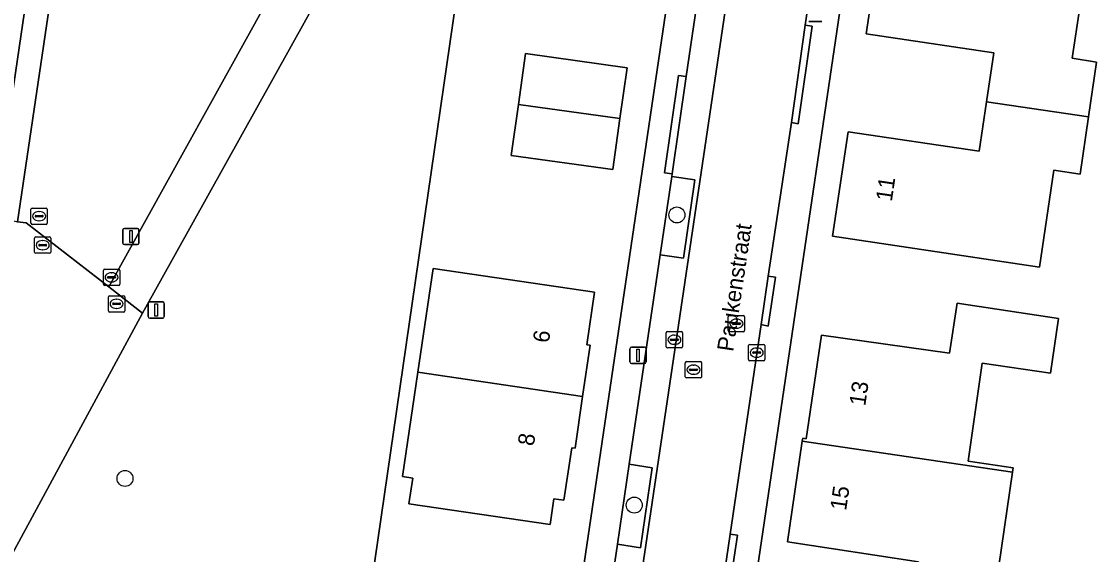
# Model space of a CAD drawing. Extents: x 164148 to 165261, y 382513 to 383432.
# Drawn here: x 164365.5 to 164431.3, y 383118.2 to 383150.8 of the extents above; entities that cross this region are included whole.
import ezdxf

# ---------------------------------------------------------------- set-up
doc = ezdxf.new("R2010")
doc.units = 0
for name, color, linetype in [('IMGEO_Boom', 7, 'Continuous'), ('IMGEO_Erf', 7, 'Continuous'), ('IMGEO_Groenvoorziening', 7, 'Continuous'), ('IMGEO_Kolk', 7, 'Continuous'), ('IMGEO_Lichtmast', 7, 'Continuous'), ('IMGEO_Openbare_ruimte_label', 7, 'Continuous'), ('IMGEO_Pand', 7, 'Continuous'), ('IMGEO_Pand_nummerreeks', 7, 'Continuous'), ('IMGEO_Parkeervlak_open', 7, 'Continuous'), ('IMGEO_Rijbaan_lokaal_open', 7, 'Continuous'), ('IMGEO_Rioolput', 7, 'Continuous'), ('IMGEO_Verkeersbordpaal', 7, 'Continuous'), ('IMGEO_Voetgangersgebied_open', 7, 'Continuous'), ('IMGEO_Voetpad_gesloten', 7, 'Continuous'), ('IMGEO_Voetpad_open', 7, 'Continuous')]:
    doc.layers.add(name, color=color, linetype=linetype)

msp = doc.modelspace()

# ---------------------------------------------------------------- linework, layer by layer
at = {"layer": 'IMGEO_Boom'}
for centre in [(164405.627, 383138.946), (164371.831, 383122.81), (164403.016, 383121.176)]:
    msp.add_circle(centre, 0.489, dxfattribs=at)
at = {"layer": 'IMGEO_Erf'}
for points in [[(164408.851, 383199.365), (164399.172, 383200.803), (164378.916, 383061.2), (164379.681, 383061.088), (164380.615, 383067.448), (164390.499, 383065.99), (164389.565, 383059.634), (164395.869, 383058.657), (164395.922, 383059.034), (164391.378, 383059.698), (164394.192, 383078.726), (164411.436, 383195.306)], [(164421.949, 383194.288), (164421.942, 383194.231), (164406.275, 383088.345)], [(164430.763, 383154.776), (164429.833, 383148.555), (164431.323, 383148.314), (164430.831, 383144.954), (164430.319, 383141.455), (164428.717, 383141.696), (164427.824, 383135.745), (164415.164, 383137.645), (164416.11, 383144.039), (164424.129, 383142.851), (164424.58, 383145.88), (164425.026, 383148.885), (164417.222, 383150.046), (164418.17, 383156.433)], [(164420.429, 383117.702), (164412.393, 383118.921), (164413.308, 383125.101), (164413.334, 383125.274), (164413.551, 383125.241), (164414.492, 383131.596), (164422.325, 383130.48), (164422.785, 383133.545), (164429.002, 383132.608), (164428.514, 383129.259), (164424.328, 383129.868), (164423.455, 383123.872), (164426.216, 383123.469), (164426.176, 383123.197), (164425.335, 383117.433)]]:
    msp.add_lwpolyline(points, dxfattribs=at)
for points in [[(164402.574, 383147.966), (164402.14, 383144.849), (164401.706, 383141.732), (164395.486, 383142.598), (164395.92, 383145.715), (164396.354, 383148.831)], [(164400.588, 383134.222), (164400.118, 383130.998), (164400.316, 383130.969), (164399.857, 383127.83), (164399.393, 383124.656), (164399.195, 383124.677), (164398.714, 383121.478), (164398.096, 383121.561), (164397.858, 383119.986), (164389.212, 383121.247), (164389.447, 383122.822), (164388.822, 383122.926), (164389.769, 383129.322), (164390.71, 383135.675)]]:
    msp.add_lwpolyline(points, close=True, dxfattribs=at)
at = {"layer": 'IMGEO_Groenvoorziening'}
for points in [[(164384.016, 383152.889), (164372.909, 383132.94), (164364.381, 383117.193), (164365.844, 383107.485), (164374.414, 383051.19), (164377.4, 383050.755), (164378.916, 383061.2), (164399.172, 383200.803), (164390.354, 383202.053), (164390.119, 383199.218), (164386.886, 383161.611)], [(164384.448, 383163.279), (164387.555, 383199.769), (164379.873, 383201.408), (164375.939, 383202.254), (164374.265, 383199.529), (164365.254, 383138.523), (164365.771, 383138.455), (164370.838, 383134.54), (164381.633, 383154.033)]]:
    msp.add_lwpolyline(points, dxfattribs=at)
for points in [[(164405.311, 383141.304), (164404.604, 383136.506), (164406.023, 383136.298), (164406.735, 383141.095)], [(164402.713, 383123.677), (164401.991, 383118.78), (164403.391, 383118.568), (164404.118, 383123.464)]]:
    msp.add_lwpolyline(points, close=True, dxfattribs=at)
at = {"layer": 'IMGEO_Kolk'}
for p, q in [((164404.975, 383130.88), (164404.975, 383131.732)), ((164405.05, 383131.806), (164405.902, 383131.806)), ((164405.234, 383131.3), (164405.234, 383131.312)), ((164405.277, 383131.349), (164405.675, 383131.349)), ((164405.463, 383131.586), (164405.488, 383131.586)), ((164405.718, 383131.312), (164405.718, 383131.3)), ((164405.976, 383131.732), (164405.976, 383130.88)), ((164405.902, 383130.806), (164405.05, 383130.806)), ((164405.672, 383131.263), (164405.274, 383131.263)), ((164405.486, 383131.026), (164405.461, 383131.026)), ((164410.014, 383130.092), (164410.014, 383130.944)), ((164410.089, 383131.018), (164410.941, 383131.018)), ((164410.502, 383130.798), (164410.527, 383130.798)), ((164411.015, 383130.944), (164411.015, 383130.092)), ((164410.941, 383130.018), (164410.089, 383130.018)), ((164410.273, 383130.512), (164410.273, 383130.524)), ((164410.711, 383130.475), (164410.313, 383130.475)), ((164410.316, 383130.561), (164410.714, 383130.561)), ((164410.525, 383130.238), (164410.5, 383130.238)), ((164410.757, 383130.524), (164410.757, 383130.512))]:
    msp.add_line(p, q, dxfattribs=at)
for points in [[(164404.975, 383130.88), (164404.975, 383131.732)], [(164405.05, 383131.806), (164405.902, 383131.806)], [(164405.976, 383131.732), (164405.976, 383130.88)], [(164405.902, 383130.806), (164405.05, 383130.806)], [(164410.014, 383130.092), (164410.014, 383130.944)], [(164410.089, 383131.018), (164410.941, 383131.018)], [(164411.015, 383130.944), (164411.015, 383130.092)], [(164410.941, 383130.018), (164410.089, 383130.018)]]:
    msp.add_lwpolyline(points, dxfattribs=at)
for centre, radius, start, end in [((164405.052, 383131.73), 0.0765, 91.55205, 178.44795), ((164405.052, 383131.73), 0.0765, 91.55205, 178.44795), ((164405.274, 383131.309), 0.0403, 85.87752, 175.75265), ((164405.271, 383131.299), 0.0366, 178.93798, 274.71019), ((164405.675, 383131.306), 0.043, 264.86636, 352.45326), ((164405.679, 383131.311), 0.0386, 1.73085, 96.63898), ((164405.9, 383131.73), 0.0765, 1.55205, 88.44795), ((164405.9, 383131.73), 0.0765, 1.55205, 88.44795), ((164405.052, 383130.882), 0.0765, 181.55205, 268.44795), ((164405.052, 383130.882), 0.0765, 181.55205, 268.44795), ((164405.9, 383130.882), 0.0765, 271.55205, 358.44795), ((164405.9, 383130.882), 0.0765, 271.55205, 358.44795), ((164410.091, 383130.942), 0.0765, 91.55205, 178.44795), ((164410.091, 383130.942), 0.0765, 91.55205, 178.44795), ((164410.939, 383130.942), 0.0765, 1.55205, 88.44795), ((164410.939, 383130.942), 0.0765, 1.55205, 88.44795), ((164410.091, 383130.094), 0.0765, 181.55205, 268.44795), ((164410.091, 383130.094), 0.0765, 181.55205, 268.44795), ((164410.313, 383130.521), 0.0403, 85.87752, 175.75265), ((164410.31, 383130.511), 0.0366, 178.93798, 274.71019), ((164410.714, 383130.518), 0.043, 264.86636, 352.45326), ((164410.718, 383130.523), 0.0386, 1.73085, 96.63898), ((164410.939, 383130.094), 0.0765, 271.55205, 358.44795), ((164410.939, 383130.094), 0.0765, 271.55205, 358.44795)]:
    msp.add_arc(centre, radius, start, end, dxfattribs=at)
for centre, major_axis, ratio, start_param, end_param in [((164405.462, 383131.306), (-0.387, 0.002), 0.722429, 4.712389, 7.853982), ((164405.487, 383131.306), (-0.39, 0.002), 0.717154, 1.570796, 4.712389), ((164410.501, 383130.518), (-0.387, 0.002), 0.722429, 4.712389, 7.853982), ((164410.526, 383130.518), (-0.39, 0.002), 0.717154, 1.570796, 4.712389)]:
    msp.add_ellipse(centre, major_axis=major_axis, ratio=ratio, start_param=start_param, end_param=end_param, dxfattribs=at)
at = {"layer": 'IMGEO_Lichtmast'}
for p, q in [((164414.505, 383150.794), (164413.715, 383150.794)), ((164413.715, 383150.794), (164414.505, 383150.794)), ((164371.698, 383137.228), (164371.698, 383138.028)), ((164371.698, 383138.028), (164371.698, 383137.228)), ((164371.798, 383138.128), (164372.588, 383138.128)), ((164372.588, 383138.128), (164371.798, 383138.128)), ((164372.688, 383138.028), (164372.688, 383137.228)), ((164372.688, 383137.228), (164372.688, 383138.028)), ((164372.588, 383137.128), (164371.798, 383137.128)), ((164371.798, 383137.128), (164372.588, 383137.128)), ((164402.749, 383129.95), (164402.749, 383130.75)), ((164402.749, 383130.75), (164402.749, 383129.95)), ((164402.849, 383130.85), (164403.639, 383130.85)), ((164403.639, 383130.85), (164402.849, 383130.85)), ((164403.739, 383130.75), (164403.739, 383129.95)), ((164403.739, 383129.95), (164403.739, 383130.75)), ((164403.639, 383129.85), (164402.849, 383129.85)), ((164402.849, 383129.85), (164403.639, 383129.85))]:
    msp.add_line(p, q, dxfattribs=at)
for points in [[(164372.118, 383138.003), (164372.268, 383138.003), (164372.268, 383137.253), (164372.118, 383137.253), (164372.118, 383138.003)], [(164403.169, 383130.725), (164403.319, 383130.725), (164403.319, 383129.975), (164403.169, 383129.975), (164403.169, 383130.725)]]:
    msp.add_lwpolyline(points, dxfattribs=at)
for centre, start, end in [((164371.798, 383138.028), 90, 180), ((164371.798, 383138.028), 90, 180), ((164372.588, 383138.028), 0, 90), ((164372.588, 383138.028), 360, 90), ((164371.798, 383137.228), 180, 270), ((164371.798, 383137.228), 180, 270), ((164372.588, 383137.228), 270, 0), ((164372.588, 383137.228), 270, 0), ((164402.849, 383130.75), 90, 180), ((164402.849, 383130.75), 90, 180), ((164403.639, 383130.75), 0, 90), ((164403.639, 383130.75), 360, 90), ((164402.849, 383129.95), 180, 270), ((164402.849, 383129.95), 180, 270), ((164403.639, 383129.95), 270, 0), ((164403.639, 383129.95), 270, 0)]:
    msp.add_arc(centre, 0.1, start, end, dxfattribs=at)
at = {"layer": 'IMGEO_Pand'}
for points in [[(164340.882, 383168.875), (164339.66, 383133.434), (164362.903, 383132.651), (164363.809, 383138.894), (164372.787, 383199.801), (164367.702, 383200.611), (164318.248, 383207.917), (164304.421, 383208.388), (164303.415, 383178.836)], [(164430.831, 383144.954), (164431.323, 383148.314), (164429.833, 383148.555), (164430.763, 383154.776), (164417.978, 383156.668), (164417.943, 383156.43), (164418.17, 383156.433), (164417.222, 383150.046), (164425.026, 383148.885), (164424.58, 383145.88)], [(164395.92, 383145.715), (164402.14, 383144.849), (164402.574, 383147.966), (164396.354, 383148.831)], [(164430.831, 383144.954), (164424.58, 383145.88), (164424.129, 383142.851), (164416.11, 383144.039), (164415.164, 383137.645), (164427.824, 383135.745), (164428.717, 383141.696), (164430.319, 383141.455)], [(164395.92, 383145.715), (164395.486, 383142.598), (164401.706, 383141.732), (164402.14, 383144.849)], [(164389.769, 383129.322), (164399.857, 383127.83), (164400.316, 383130.969), (164400.118, 383130.998), (164400.588, 383134.222), (164390.71, 383135.675)], [(164413.308, 383125.101), (164426.176, 383123.197), (164426.216, 383123.469), (164423.455, 383123.872), (164424.328, 383129.868), (164428.514, 383129.259), (164429.002, 383132.608), (164422.785, 383133.545), (164422.325, 383130.48), (164414.492, 383131.596), (164413.551, 383125.241), (164413.334, 383125.274)], [(164389.769, 383129.322), (164388.822, 383122.926), (164389.447, 383122.822), (164389.212, 383121.247), (164397.858, 383119.986), (164398.096, 383121.561), (164398.714, 383121.478), (164399.195, 383124.677), (164399.393, 383124.656), (164399.857, 383127.83)], [(164419.99, 383114.716), (164426.229, 383113.792), (164426.73, 383117.23), (164425.335, 383117.433), (164426.176, 383123.197), (164413.308, 383125.101), (164412.393, 383118.921), (164420.429, 383117.702)]]:
    msp.add_lwpolyline(points, close=True, dxfattribs=at)
at = {"layer": 'IMGEO_Parkeervlak_open'}
for points in [[(164399.188, 383088.217), (164414.335, 383190.242)], [(164413.685, 383189.067), (164412.493, 383188.025), (164412.18, 383187.671), (164411.21, 383181.432), (164410.356, 383175.46), (164409.418, 383169.155), (164410.869, 383168.941), (164410.223, 383164.589), (164409.231, 383157.907), (164408.467, 383152.763), (164407.013, 383152.977), (164406.188, 383147.43), (164405.335, 383141.471), (164405.311, 383141.304), (164406.735, 383141.095), (164406.023, 383136.298), (164404.604, 383136.506), (164402.713, 383123.677), (164404.118, 383123.464), (164403.391, 383118.568), (164401.991, 383118.78), (164401.179, 383113.271)]]:
    msp.add_lwpolyline(points, dxfattribs=at)
at = {"layer": 'IMGEO_Rijbaan_lokaal_open'}
msp.add_lwpolyline([(164404.475, 383089.481), (164405.205, 383094.591), (164406.114, 383100.579), (164408.006, 383113.427), (164408.896, 383119.401), (164410.784, 383132.238), (164411.214, 383135.198), (164412.649, 383144.607), (164413.486, 383150.562), (164415.388, 383163.375), (164416.258, 383169.346), (164418.196, 383182.231), (164419.071, 383188.196), (164419.776, 383193.144), (164414.808, 383193.935), (164414.335, 383190.242), (164399.188, 383088.217), (164399.165, 383087.878)], dxfattribs=at)
at = {"layer": 'IMGEO_Rioolput'}
for p, q in [((164366.073, 383138.445), (164366.073, 383139.297)), ((164366.148, 383139.371), (164367, 383139.371)), ((164367.074, 383139.297), (164367.074, 383138.445)), ((164366.332, 383138.865), (164366.332, 383138.877)), ((164366.77, 383138.828), (164366.372, 383138.828)), ((164366.375, 383138.914), (164366.773, 383138.914)), ((164366.584, 383138.591), (164366.559, 383138.591)), ((164366.561, 383139.151), (164366.586, 383139.151)), ((164366.816, 383138.877), (164366.816, 383138.865)), ((164367, 383138.371), (164366.148, 383138.371)), ((164366.289, 383136.672), (164366.289, 383137.524)), ((164366.364, 383137.598), (164367.216, 383137.598)), ((164366.777, 383137.378), (164366.802, 383137.378)), ((164367.29, 383137.524), (164367.29, 383136.672)), ((164367.216, 383136.598), (164366.364, 383136.598)), ((164366.548, 383137.092), (164366.548, 383137.104)), ((164366.986, 383137.055), (164366.588, 383137.055)), ((164366.591, 383137.141), (164366.989, 383137.141)), ((164366.8, 383136.818), (164366.775, 383136.818)), ((164367.032, 383137.104), (164367.032, 383137.092)), ((164370.507, 383134.701), (164370.507, 383135.553)), ((164370.582, 383135.627), (164371.434, 383135.627)), ((164370.995, 383135.407), (164371.02, 383135.407)), ((164371.508, 383135.553), (164371.508, 383134.701)), ((164371.434, 383134.627), (164370.582, 383134.627)), ((164370.766, 383135.121), (164370.766, 383135.133)), ((164371.204, 383135.084), (164370.806, 383135.084)), ((164370.809, 383135.17), (164371.207, 383135.17)), ((164371.018, 383134.847), (164370.993, 383134.847)), ((164371.25, 383135.133), (164371.25, 383135.121)), ((164370.816, 383133.077), (164370.816, 383133.929)), ((164370.891, 383134.003), (164371.743, 383134.003)), ((164371.817, 383133.929), (164371.817, 383133.077)), ((164371.075, 383133.497), (164371.075, 383133.509)), ((164371.513, 383133.46), (164371.115, 383133.46)), ((164371.118, 383133.546), (164371.516, 383133.546)), ((164371.304, 383133.783), (164371.329, 383133.783)), ((164371.559, 383133.509), (164371.559, 383133.497)), ((164371.743, 383133.003), (164370.891, 383133.003)), ((164371.327, 383133.223), (164371.302, 383133.223)), ((164408.774, 383131.863), (164408.774, 383132.715)), ((164408.849, 383132.789), (164409.701, 383132.789)), ((164409.775, 383132.715), (164409.775, 383131.863)), ((164409.033, 383132.283), (164409.033, 383132.295)), ((164409.471, 383132.246), (164409.073, 383132.246)), ((164409.076, 383132.332), (164409.474, 383132.332)), ((164409.285, 383132.009), (164409.26, 383132.009)), ((164409.262, 383132.569), (164409.287, 383132.569)), ((164409.517, 383132.295), (164409.517, 383132.283)), ((164409.701, 383131.789), (164408.849, 383131.789)), ((164406.218, 383129.97), (164407.07, 383129.97)), ((164406.143, 383129.044), (164406.143, 383129.896)), ((164406.402, 383129.464), (164406.402, 383129.476)), ((164406.84, 383129.427), (164406.442, 383129.427)), ((164406.445, 383129.513), (164406.843, 383129.513)), ((164406.631, 383129.75), (164406.656, 383129.75)), ((164406.886, 383129.476), (164406.886, 383129.464)), ((164407.144, 383129.896), (164407.144, 383129.044)), ((164407.07, 383128.97), (164406.218, 383128.97)), ((164406.654, 383129.19), (164406.629, 383129.19))]:
    msp.add_line(p, q, dxfattribs=at)
for points in [[(164366.073, 383138.445), (164366.073, 383139.297)], [(164366.148, 383139.371), (164367, 383139.371)], [(164367.074, 383139.297), (164367.074, 383138.445)], [(164367, 383138.371), (164366.148, 383138.371)], [(164366.289, 383136.672), (164366.289, 383137.524)], [(164366.364, 383137.598), (164367.216, 383137.598)], [(164367.29, 383137.524), (164367.29, 383136.672)], [(164367.216, 383136.598), (164366.364, 383136.598)], [(164370.507, 383134.701), (164370.507, 383135.553)], [(164370.582, 383135.627), (164371.434, 383135.627)], [(164371.508, 383135.553), (164371.508, 383134.701)], [(164371.434, 383134.627), (164370.582, 383134.627)], [(164370.816, 383133.077), (164370.816, 383133.929)], [(164370.891, 383134.003), (164371.743, 383134.003)], [(164371.817, 383133.929), (164371.817, 383133.077)], [(164371.743, 383133.003), (164370.891, 383133.003)], [(164408.774, 383131.863), (164408.774, 383132.715)], [(164408.849, 383132.789), (164409.701, 383132.789)], [(164409.775, 383132.715), (164409.775, 383131.863)], [(164409.701, 383131.789), (164408.849, 383131.789)], [(164406.218, 383129.97), (164407.07, 383129.97)], [(164406.143, 383129.044), (164406.143, 383129.896)], [(164407.144, 383129.896), (164407.144, 383129.044)], [(164407.07, 383128.97), (164406.218, 383128.97)]]:
    msp.add_lwpolyline(points, dxfattribs=at)
for centre, radius, start, end in [((164366.15, 383139.295), 0.0765, 91.55205, 178.44795), ((164366.15, 383139.295), 0.0765, 91.55205, 178.44795), ((164366.998, 383139.295), 0.0765, 1.55205, 88.44795), ((164366.998, 383139.295), 0.0765, 1.55205, 88.44795), ((164366.372, 383138.874), 0.0403, 85.87752, 175.75265), ((164366.369, 383138.864), 0.0366, 178.93798, 274.71019), ((164366.773, 383138.871), 0.043, 264.86636, 352.45326), ((164366.777, 383138.876), 0.0386, 1.73085, 96.63898), ((164366.15, 383138.447), 0.0765, 181.55205, 268.44795), ((164366.15, 383138.447), 0.0765, 181.55205, 268.44795), ((164366.998, 383138.447), 0.0765, 271.55205, 358.44795), ((164366.998, 383138.447), 0.0765, 271.55205, 358.44795), ((164366.366, 383137.522), 0.0765, 91.55205, 178.44795), ((164366.366, 383137.522), 0.0765, 91.55205, 178.44795), ((164367.214, 383137.522), 0.0765, 1.55205, 88.44795), ((164367.214, 383137.522), 0.0765, 1.55205, 88.44795), ((164366.366, 383136.674), 0.0765, 181.55205, 268.44795), ((164366.366, 383136.674), 0.0765, 181.55205, 268.44795), ((164366.588, 383137.101), 0.0403, 85.87752, 175.75265), ((164366.585, 383137.091), 0.0366, 178.93798, 274.71019), ((164366.989, 383137.098), 0.043, 264.86636, 352.45326), ((164366.993, 383137.103), 0.0386, 1.73085, 96.63898), ((164367.214, 383136.674), 0.0765, 271.55205, 358.44795), ((164367.214, 383136.674), 0.0765, 271.55205, 358.44795), ((164370.584, 383135.551), 0.0765, 91.55205, 178.44795), ((164370.584, 383135.551), 0.0765, 91.55205, 178.44795), ((164371.432, 383135.551), 0.0765, 1.55205, 88.44795), ((164371.432, 383135.551), 0.0765, 1.55205, 88.44795), ((164370.584, 383134.703), 0.0765, 181.55205, 268.44795), ((164370.584, 383134.703), 0.0765, 181.55205, 268.44795), ((164370.806, 383135.13), 0.0403, 85.87752, 175.75265), ((164370.803, 383135.12), 0.0366, 178.93798, 274.71019), ((164371.207, 383135.127), 0.043, 264.86636, 352.45326), ((164371.211, 383135.132), 0.0386, 1.73085, 96.63898), ((164371.432, 383134.703), 0.0765, 271.55205, 358.44795), ((164371.432, 383134.703), 0.0765, 271.55205, 358.44795), ((164370.893, 383133.927), 0.0765, 91.55205, 178.44795), ((164370.893, 383133.927), 0.0765, 91.55205, 178.44795), ((164371.741, 383133.927), 0.0765, 1.55205, 88.44795), ((164371.741, 383133.927), 0.0765, 1.55205, 88.44795), ((164371.115, 383133.506), 0.0403, 85.87752, 175.75265), ((164371.112, 383133.496), 0.0366, 178.93798, 274.71019), ((164371.516, 383133.503), 0.043, 264.86636, 352.45326), ((164371.52, 383133.508), 0.0386, 1.73085, 96.63898), ((164370.893, 383133.079), 0.0765, 181.55205, 268.44795), ((164370.893, 383133.079), 0.0765, 181.55205, 268.44795), ((164371.741, 383133.079), 0.0765, 271.55205, 358.44795), ((164371.741, 383133.079), 0.0765, 271.55205, 358.44795), ((164408.851, 383132.713), 0.0765, 91.55205, 178.44795), ((164408.851, 383132.713), 0.0765, 91.55205, 178.44795), ((164409.699, 383132.713), 0.0765, 1.55205, 88.44795), ((164409.699, 383132.713), 0.0765, 1.55205, 88.44795), ((164409.073, 383132.292), 0.0403, 85.87752, 175.75265), ((164409.07, 383132.282), 0.0366, 178.93798, 274.71019), ((164409.474, 383132.289), 0.043, 264.86636, 352.45326), ((164409.478, 383132.294), 0.0386, 1.73085, 96.63898), ((164408.851, 383131.865), 0.0765, 181.55205, 268.44795), ((164408.851, 383131.865), 0.0765, 181.55205, 268.44795), ((164409.699, 383131.865), 0.0765, 271.55205, 358.44795), ((164409.699, 383131.865), 0.0765, 271.55205, 358.44795), ((164406.22, 383129.894), 0.0765, 91.55205, 178.44795), ((164406.22, 383129.894), 0.0765, 91.55205, 178.44795), ((164407.068, 383129.894), 0.0765, 1.55205, 88.44795), ((164407.068, 383129.894), 0.0765, 1.55205, 88.44795), ((164406.442, 383129.473), 0.0403, 85.87752, 175.75265), ((164406.439, 383129.463), 0.0366, 178.93798, 274.71019), ((164406.843, 383129.47), 0.043, 264.86636, 352.45326), ((164406.847, 383129.475), 0.0386, 1.73085, 96.63898), ((164406.22, 383129.046), 0.0765, 181.55205, 268.44795), ((164406.22, 383129.046), 0.0765, 181.55205, 268.44795), ((164407.068, 383129.046), 0.0765, 271.55205, 358.44795), ((164407.068, 383129.046), 0.0765, 271.55205, 358.44795)]:
    msp.add_arc(centre, radius, start, end, dxfattribs=at)
for centre, major_axis, ratio, start_param, end_param in [((164366.56, 383138.871), (-0.387, 0.002), 0.722429, 4.712389, 7.853982), ((164366.585, 383138.871), (-0.39, 0.002), 0.717154, 1.570796, 4.712389), ((164366.776, 383137.098), (-0.387, 0.002), 0.722429, 4.712389, 7.853982), ((164366.801, 383137.098), (-0.39, 0.002), 0.717154, 1.570796, 4.712389), ((164370.994, 383135.127), (-0.387, 0.002), 0.722429, 4.712389, 7.853982), ((164371.019, 383135.127), (-0.39, 0.002), 0.717154, 1.570796, 4.712389), ((164371.303, 383133.503), (-0.387, 0.002), 0.722429, 4.712389, 7.853982), ((164371.328, 383133.503), (-0.39, 0.002), 0.717154, 1.570796, 4.712389), ((164409.261, 383132.289), (-0.387, 0.002), 0.722429, 4.712389, 7.853982), ((164409.286, 383132.289), (-0.39, 0.002), 0.717154, 1.570796, 4.712389), ((164406.63, 383129.47), (-0.387, 0.002), 0.722429, 4.712389, 7.853982), ((164406.655, 383129.47), (-0.39, 0.002), 0.717154, 1.570796, 4.712389)]:
    msp.add_ellipse(centre, major_axis=major_axis, ratio=ratio, start_param=start_param, end_param=end_param, dxfattribs=at)
at = {"layer": 'IMGEO_Verkeersbordpaal'}
for p, q in [((164373.248, 383132.721), (164373.248, 383133.521)), ((164373.248, 383133.521), (164373.248, 383132.721)), ((164373.348, 383133.621), (164374.138, 383133.621)), ((164374.138, 383133.621), (164373.348, 383133.621)), ((164374.238, 383133.521), (164374.238, 383132.721)), ((164374.238, 383132.721), (164374.238, 383133.521)), ((164374.138, 383132.621), (164373.348, 383132.621)), ((164373.348, 383132.621), (164374.138, 383132.621))]:
    msp.add_line(p, q, dxfattribs=at)
msp.add_lwpolyline([(164373.668, 383133.496), (164373.818, 383133.496), (164373.818, 383132.746), (164373.668, 383132.746), (164373.668, 383133.496)], dxfattribs=at)
for centre, start, end in [((164373.348, 383133.521), 90, 180), ((164373.348, 383133.521), 90, 180), ((164374.138, 383133.521), 0, 90), ((164374.138, 383133.521), 360, 90), ((164373.348, 383132.721), 180, 270), ((164373.348, 383132.721), 180, 270), ((164374.138, 383132.721), 270, 0), ((164374.138, 383132.721), 270, 0)]:
    msp.add_arc(centre, 0.1, start, end, dxfattribs=at)
at = {"layer": 'IMGEO_Voetgangersgebied_open'}
msp.add_lwpolyline([(164363.352, 383107.117), (164365.844, 383107.485), (164364.381, 383117.193), (164372.909, 383132.94), (164370.838, 383134.54), (164365.771, 383138.455), (164365.254, 383138.523)], dxfattribs=at)
at = {"layer": 'IMGEO_Voetpad_gesloten'}
msp.add_lwpolyline([(164381.633, 383154.033), (164370.838, 383134.54), (164372.909, 383132.94), (164384.016, 383152.889)], dxfattribs=at)
at = {"layer": 'IMGEO_Voetpad_open'}
for points in [[(164301.928, 383218.37), (164304.421, 383208.388), (164318.248, 383207.917), (164367.702, 383200.611), (164372.787, 383199.801), (164363.809, 383138.894), (164365.254, 383138.523), (164374.265, 383199.529), (164375.939, 383202.254), (164379.873, 383201.408), (164387.555, 383199.769), (164390.119, 383199.218), (164390.354, 383202.053), (164390.543, 383204.471), (164380.601, 383205.915), (164360.993, 383208.763)], [(164401.179, 383113.271), (164401.991, 383118.78), (164402.713, 383123.677), (164404.604, 383136.506), (164405.311, 383141.304), (164405.335, 383141.471), (164404.861, 383141.53), (164405.728, 383147.497), (164406.188, 383147.43), (164407.013, 383152.977), (164407.777, 383158.12), (164408.771, 383164.803), (164409.418, 383169.155), (164410.356, 383175.46), (164409.885, 383175.526), (164410.762, 383181.485), (164411.21, 383181.432), (164412.18, 383187.671), (164413.317, 383194.984), (164411.436, 383195.306), (164394.192, 383078.726)], [(164406.275, 383088.345), (164421.942, 383194.231), (164419.942, 383194.307), (164419.776, 383193.144), (164419.071, 383188.196), (164419.496, 383188.135), (164418.613, 383182.176), (164418.196, 383182.231), (164416.258, 383169.346), (164416.702, 383169.244), (164415.837, 383163.302), (164415.388, 383163.375), (164413.486, 383150.562), (164413.92, 383150.51), (164413.056, 383144.534), (164412.649, 383144.607), (164411.214, 383135.198), (164411.667, 383135.134), (164411.218, 383132.144), (164410.784, 383132.238), (164408.896, 383119.401), (164409.342, 383119.345), (164408.449, 383113.388)]]:
    msp.add_lwpolyline(points, dxfattribs=at)
for points in [[(164412.649, 383144.607), (164413.056, 383144.534), (164413.92, 383150.51), (164413.486, 383150.562)], [(164405.335, 383141.471), (164406.188, 383147.43), (164405.728, 383147.497), (164404.861, 383141.53)], [(164411.214, 383135.198), (164410.784, 383132.238), (164411.218, 383132.144), (164411.667, 383135.134)], [(164408.896, 383119.401), (164408.006, 383113.427), (164408.449, 383113.388), (164409.342, 383119.345)]]:
    msp.add_lwpolyline(points, close=True, dxfattribs=at)

# ---------------------------------------------------------------- texts
at = {"layer": 'IMGEO_Openbare_ruimte_label'}
msp.add_text('Paukenstraat', height=1, rotation=81.65913, dxfattribs=at).set_placement((164409.07, 383130.541))
at = {"layer": 'IMGEO_Pand_nummerreeks'}
for s, rotation, p in [('11', 81.572, (164418.788, 383139.737)), ('6', 81.48636, (164397.783, 383131.074)), ('13', 81.58053, (164417.159, 383127.214)), ('8', 81.48636, (164396.861, 383124.763)), ('15', 81.57716, (164415.988, 383120.807))]:
    msp.add_text(s, height=1, rotation=rotation, dxfattribs=at).set_placement(p)

doc.saveas('drawing.dxf')
